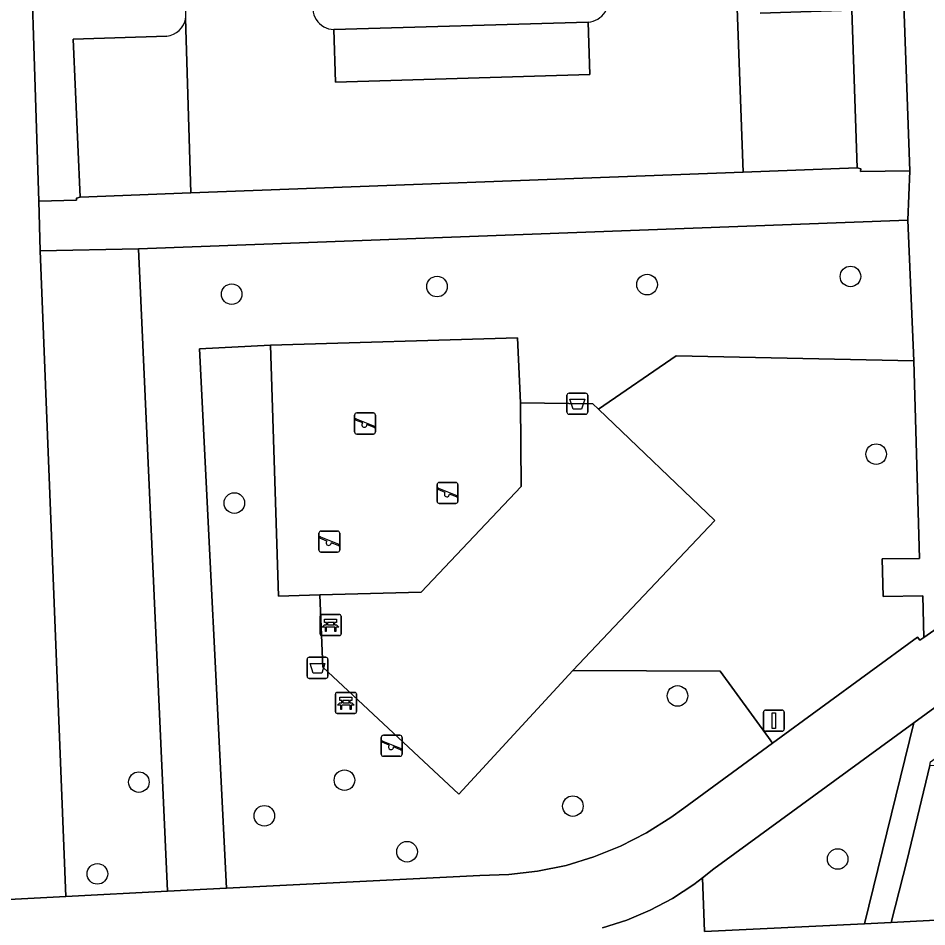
# Model space of a CAD drawing. Extents: x 161084 to 161928, y 385354 to 386522.
# Drawn here: x 161518.4 to 161561.57, y 386315.36 to 386358.53 of the extents above; entities that cross this region are included whole.
import ezdxf

# ---------------------------------------------------------------- set-up
doc = ezdxf.new("R2010")
doc.units = 0
for name, color, linetype in [('IMGEO_Afvalbak', 7, 'Continuous'), ('IMGEO_Bank', 7, 'Continuous'), ('IMGEO_Boom', 7, 'Continuous'), ('IMGEO_Fietspad_gesloten', 7, 'Continuous'), ('IMGEO_Groenvoorziening', 7, 'Continuous'), ('IMGEO_Haag', 7, 'Continuous'), ('IMGEO_Lichtmast', 7, 'Continuous'), ('IMGEO_Parkeervlak_open', 7, 'Continuous'), ('IMGEO_Rijbaan_lokaal_open', 7, 'Continuous'), ('IMGEO_Speelvoorziening', 7, 'Continuous'), ('IMGEO_Terreindeel_zand', 7, 'Continuous'), ('IMGEO_Voetpad_open', 7, 'Continuous')]:
    doc.layers.add(name, color=color, linetype=linetype)

msp = doc.modelspace()

# ---------------------------------------------------------------- linework, layer by layer
at = {"layer": 'IMGEO_Afvalbak'}
for p, q in [((161544.47, 386339.814), (161544.47, 386340.614)), ((161544.47, 386340.614), (161544.47, 386339.814)), ((161544.57, 386340.714), (161545.36, 386340.714)), ((161545.36, 386340.714), (161544.57, 386340.714)), ((161545.46, 386340.614), (161545.46, 386339.814)), ((161545.46, 386339.814), (161545.46, 386340.614)), ((161545.36, 386339.714), (161544.57, 386339.714)), ((161544.57, 386339.714), (161545.36, 386339.714)), ((161532.226, 386328.167), (161533.016, 386328.167)), ((161533.016, 386328.167), (161532.226, 386328.167)), ((161532.126, 386327.267), (161532.126, 386328.067)), ((161532.126, 386328.067), (161532.126, 386327.267)), ((161533.116, 386328.067), (161533.116, 386327.267)), ((161533.116, 386327.267), (161533.116, 386328.067)), ((161533.016, 386327.167), (161532.226, 386327.167)), ((161532.226, 386327.167), (161533.016, 386327.167))]:
    msp.add_line(p, q, dxfattribs=at)
for points in [[(161544.613, 386340.428), (161545.317, 386340.428), (161545.168, 386339.958), (161544.762, 386339.958), (161544.613, 386340.428)], [(161532.269, 386327.881), (161532.973, 386327.881), (161532.824, 386327.411), (161532.418, 386327.411), (161532.269, 386327.881)]]:
    msp.add_lwpolyline(points, dxfattribs=at)
for centre, start, end in [((161544.57, 386340.614), 90, 180), ((161544.57, 386340.614), 90, 180), ((161545.36, 386340.614), 0, 90), ((161545.36, 386340.614), 360, 90), ((161544.57, 386339.814), 180, 270), ((161544.57, 386339.814), 180, 270), ((161545.36, 386339.814), 270, 0), ((161545.36, 386339.814), 270, 0), ((161532.226, 386328.067), 90, 180), ((161532.226, 386328.067), 90, 180), ((161533.016, 386328.067), 0, 90), ((161533.016, 386328.067), 360, 90), ((161532.226, 386327.267), 180, 270), ((161532.226, 386327.267), 180, 270), ((161533.016, 386327.267), 270, 0), ((161533.016, 386327.267), 270, 0)]:
    msp.add_arc(centre, 0.1, start, end, dxfattribs=at)
at = {"layer": 'IMGEO_Bank'}
for p, q in [((161532.744, 386329.279), (161532.744, 386330.12)), ((161532.744, 386330.12), (161532.744, 386329.279)), ((161532.819, 386330.204), (161533.66, 386330.204)), ((161533.66, 386330.204), (161532.819, 386330.204)), ((161533.053, 386329.71), (161533.053, 386329.816)), ((161533.097, 386329.816), (161533.097, 386329.71)), ((161533.385, 386329.822), (161533.103, 386329.822)), ((161533.391, 386329.71), (161533.391, 386329.816)), ((161533.435, 386329.816), (161533.435, 386329.71)), ((161533.744, 386330.129), (161533.744, 386329.288)), ((161533.744, 386329.288), (161533.744, 386330.129)), ((161533.441, 386329.602), (161533.048, 386329.602)), ((161533.103, 386329.704), (161533.385, 386329.704)), ((161533.669, 386329.204), (161532.828, 386329.204)), ((161532.828, 386329.204), (161533.669, 386329.204)), ((161533.473, 386325.578), (161533.473, 386326.419)), ((161533.473, 386326.419), (161533.473, 386325.578)), ((161533.548, 386326.503), (161534.389, 386326.503)), ((161534.389, 386326.503), (161533.548, 386326.503)), ((161534.473, 386326.428), (161534.473, 386325.587)), ((161534.473, 386325.587), (161534.473, 386326.428)), ((161533.782, 386326.009), (161533.782, 386326.115)), ((161533.826, 386326.115), (161533.826, 386326.009)), ((161534.114, 386326.121), (161533.832, 386326.121)), ((161533.832, 386326.003), (161534.114, 386326.003)), ((161534.12, 386326.009), (161534.12, 386326.115)), ((161534.164, 386326.115), (161534.164, 386326.009)), ((161534.398, 386325.503), (161533.557, 386325.503)), ((161533.557, 386325.503), (161534.398, 386325.503)), ((161534.17, 386325.901), (161533.777, 386325.901))]:
    msp.add_line(p, q, dxfattribs=at)
for points in [[(161533.047, 386329.822), (161532.961, 386329.822), (161532.961, 386329.983), (161533.524, 386329.983), (161533.524, 386329.822), (161533.441, 386329.822)], [(161532.991, 386329.602), (161532.849, 386329.602), (161532.961, 386329.704), (161533.047, 386329.704)], [(161533.041, 386329.595), (161533.041, 386329.388), (161532.998, 386329.388), (161532.998, 386329.595)], [(161533.441, 386329.704), (161533.524, 386329.704), (161533.636, 386329.602), (161533.497, 386329.602)], [(161533.491, 386329.595), (161533.491, 386329.388), (161533.447, 386329.388), (161533.447, 386329.595)], [(161533.72, 386325.901), (161533.578, 386325.901), (161533.69, 386326.003), (161533.776, 386326.003)], [(161533.776, 386326.121), (161533.69, 386326.121), (161533.69, 386326.282), (161534.253, 386326.282), (161534.253, 386326.121), (161534.17, 386326.121)], [(161534.17, 386326.003), (161534.253, 386326.003), (161534.365, 386325.901), (161534.226, 386325.901)], [(161533.77, 386325.894), (161533.77, 386325.687), (161533.727, 386325.687), (161533.727, 386325.894)], [(161534.22, 386325.894), (161534.22, 386325.687), (161534.176, 386325.687), (161534.176, 386325.894)]]:
    msp.add_lwpolyline(points, dxfattribs=at)
for centre, radius, start, end in [((161532.822, 386330.126), 0.0779, 92.4484, 184.2845), ((161532.822, 386330.126), 0.0779, 92.4484, 184.2845), ((161533.046, 386329.815), 0.00671, 2.8957, 87.1043), ((161533.103, 386329.815), 0.00671, 92.8957, 177.1043), ((161533.385, 386329.815), 0.00671, 2.8957, 87.1043), ((161533.442, 386329.815), 0.00671, 92.8957, 177.1043), ((161533.666, 386330.126), 0.0779, 2.4484, 94.2845), ((161533.666, 386330.126), 0.0779, 2.4484, 94.2845), ((161532.991, 386329.595), 0.00671, 2.8957, 87.1043), ((161533.048, 386329.595), 0.00671, 92.8957, 177.1043), ((161533.046, 386329.711), 0.00671, 272.8957, 357.1043), ((161533.103, 386329.711), 0.00671, 182.8957, 267.1043), ((161533.385, 386329.711), 0.00671, 272.8957, 357.1043), ((161533.442, 386329.711), 0.00671, 182.8957, 267.1043), ((161533.44, 386329.595), 0.00671, 2.8957, 87.1043), ((161533.497, 386329.595), 0.00671, 92.8957, 177.1043), ((161532.822, 386329.282), 0.0779, 182.4484, 274.2845), ((161532.822, 386329.282), 0.0779, 182.4484, 274.2845), ((161533.666, 386329.282), 0.0779, 272.4484, 4.2845), ((161533.666, 386329.282), 0.0779, 272.4484, 4.2845), ((161533.551, 386326.425), 0.0779, 92.4484, 184.2845), ((161533.551, 386326.425), 0.0779, 92.4484, 184.2845), ((161534.395, 386326.425), 0.0779, 2.4484, 94.2845), ((161534.395, 386326.425), 0.0779, 2.4484, 94.2845), ((161533.775, 386326.114), 0.00671, 2.8957, 87.1043), ((161533.775, 386326.01), 0.00671, 272.8957, 357.1043), ((161533.832, 386326.114), 0.00671, 92.8957, 177.1043), ((161533.832, 386326.01), 0.00671, 182.8957, 267.1043), ((161534.114, 386326.114), 0.00671, 2.8957, 87.1043), ((161534.114, 386326.01), 0.00671, 272.8957, 357.1043), ((161534.171, 386326.114), 0.00671, 92.8957, 177.1043), ((161534.171, 386326.01), 0.00671, 182.8957, 267.1043), ((161533.551, 386325.581), 0.0779, 182.4484, 274.2845), ((161533.551, 386325.581), 0.0779, 182.4484, 274.2845), ((161533.72, 386325.894), 0.00671, 2.8957, 87.1043), ((161533.777, 386325.894), 0.00671, 92.8957, 177.1043), ((161534.169, 386325.894), 0.00671, 2.8957, 87.1043), ((161534.226, 386325.894), 0.00671, 92.8957, 177.1043), ((161534.395, 386325.581), 0.0779, 272.4484, 4.2845), ((161534.395, 386325.581), 0.0779, 272.4484, 4.2845)]:
    msp.add_arc(centre, radius, start, end, dxfattribs=at)
at = {"layer": 'IMGEO_Boom'}
for centre in [(161557.941, 386346.261), (161538.3, 386345.782), (161548.279, 386345.873), (161528.546, 386345.419), (161559.162, 386337.819), (161528.672, 386335.495), (161549.724, 386326.334), (161524.137, 386322.24), (161533.902, 386322.331), (161544.755, 386321.099), (161530.097, 386320.639), (161536.876, 386318.932), (161557.335, 386318.585), (161522.165, 386317.881)]:
    msp.add_circle(centre, 0.489, dxfattribs=at)
at = {"layer": 'IMGEO_Fietspad_gesloten'}
for points in [[(161563.28, 386330.414), (161561.432, 386329.112), (161561.233, 386328.976), (161561.122, 386329.117), (161554.243, 386324.093), (161550.018, 386321.008), (161549.414, 386320.565), (161548.249, 386319.83), (161547.023, 386319.201), (161545.746, 386318.685), (161544.428, 386318.284), (161543.079, 386318.003), (161541.711, 386317.844), (161540.334, 386317.807), (161528.299, 386317.195), (161525.491, 386317.052), (161520.668, 386316.807), (161517.659, 386316.654)], [(161546.164, 386315.322), (161547.314, 386315.687), (161548.427, 386316.153), (161549.494, 386316.716), (161550.507, 386317.373), (161550.913, 386317.691), (161551.457, 386318.117), (161560.955, 386325.052), (161565.406, 386328.302)]]:
    msp.add_lwpolyline(points, dxfattribs=at)
at = {"layer": 'IMGEO_Groenvoorziening'}
for points in [[(161553.651, 386358.762), (161557.999, 386358.911), (161558.266, 386351.415), (161558.441, 386351.366), (161558.422, 386351.248), (161560.76, 386351.284), (161558.165, 386423.18)], [(161525.312, 386359.736), (161521, 386359.565), (161520.76, 386367.111), (161520.601, 386367.108), (161518.828, 386367.079), (161519.388, 386349.838), (161521.17, 386349.884), (161521.174, 386349.986), (161521.341, 386350.028), (161521.021, 386357.54), (161525.461, 386357.674)], [(161533.397, 386357.989), (161545.479, 386358.347)]]:
    msp.add_lwpolyline(points, dxfattribs=at)
for points in [[(161560.66, 386348.927), (161524.121, 386347.565), (161525.491, 386317.052), (161528.299, 386317.195), (161527.014, 386342.828), (161530.397, 386342.993), (161542.119, 386343.352), (161542.268, 386340.252), (161545.699, 386340.216), (161545.971, 386339.956), (161549.662, 386342.496), (161560.956, 386342.258)], [(161524.121, 386347.565), (161519.449, 386347.482), (161520.668, 386316.807), (161525.491, 386317.052)], [(161527.014, 386342.828), (161528.299, 386317.195), (161540.334, 386317.807), (161541.711, 386317.844), (161543.079, 386318.003), (161544.428, 386318.284), (161545.746, 386318.685), (161547.023, 386319.201), (161548.249, 386319.83), (161549.414, 386320.565), (161550.018, 386321.008), (161554.243, 386324.093), (161554.048, 386324.359), (161551.752, 386327.504), (161544.759, 386327.536), (161539.342, 386321.661), (161532.878, 386327.697), (161532.726, 386331.141), (161530.775, 386331.074), (161530.397, 386342.993)], [(161560.956, 386342.258), (161549.662, 386342.496), (161545.971, 386339.956), (161551.498, 386334.663), (161544.759, 386327.536), (161551.752, 386327.504), (161554.048, 386324.359), (161554.243, 386324.093), (161561.122, 386329.117), (161561.233, 386328.976), (161561.432, 386329.112), (161561.374, 386331.087), (161559.492, 386331.049), (161559.454, 386332.848), (161561.226, 386332.858)], [(161608.146, 386324.201), (161609.666, 386324.273), (161609.606, 386325.682), (161602.55, 386325.782), (161597.353, 386325.578), (161593.328, 386325.003), (161589.616, 386324.166), (161589.442, 386324.148), (161587.598, 386323.958), (161585.759, 386323.768), (161581.98, 386323.361), (161576.017, 386322.647), (161568.914, 386322.546), (161565.44, 386322.777), (161561.706, 386323.026), (161560.629, 386318.555), (161559.868, 386315.569), (161565.325, 386315.863), (161605.016, 386318.038), (161608.353, 386318.221)], [(161558.612, 386315.514), (161560.955, 386325.052), (161551.457, 386318.117), (161550.913, 386317.691), (161551.01, 386315.15)]]:
    msp.add_lwpolyline(points, close=True, dxfattribs=at)
for centre, radius, start, end in [((161545.409, 386359.387), 1.042, 273.861, 19.9989), ((161533.42, 386359.01), 1.021, 155.6431, 268.6957), ((161525.341, 386358.702), 1.033, 350.3085, 14.0137), ((161525.338, 386358.702), 1.036, 276.8101, 350.3126)]:
    msp.add_arc(centre, radius, start, end, dxfattribs=at)
at = {"layer": 'IMGEO_Haag'}
for points in [[(161553.651, 386358.762), (161557.999, 386358.911), (161558.266, 386351.415), (161558.441, 386351.366), (161558.422, 386351.248), (161560.76, 386351.284), (161558.165, 386423.18)], [(161525.312, 386359.736), (161521, 386359.565), (161520.76, 386367.111), (161520.601, 386367.108), (161518.828, 386367.079), (161519.388, 386349.838), (161521.17, 386349.884), (161521.174, 386349.986), (161521.341, 386350.028), (161521.021, 386357.54), (161525.461, 386357.674)], [(161533.397, 386357.989), (161545.479, 386358.347)]]:
    msp.add_lwpolyline(points, dxfattribs=at)
for centre, radius, start, end in [((161545.409, 386359.387), 1.042, 273.861, 19.9989), ((161533.42, 386359.01), 1.021, 155.6431, 268.6957), ((161525.341, 386358.702), 1.033, 350.3085, 14.0137), ((161525.338, 386358.702), 1.036, 276.8101, 350.3126)]:
    msp.add_arc(centre, radius, start, end, dxfattribs=at)
at = {"layer": 'IMGEO_Lichtmast'}
for p, q in [((161553.805, 386324.759), (161553.805, 386325.559)), ((161553.805, 386325.559), (161553.805, 386324.759)), ((161553.905, 386325.659), (161554.695, 386325.659)), ((161554.695, 386325.659), (161553.905, 386325.659)), ((161554.795, 386325.559), (161554.795, 386324.759)), ((161554.795, 386324.759), (161554.795, 386325.559)), ((161554.695, 386324.659), (161553.905, 386324.659)), ((161553.905, 386324.659), (161554.695, 386324.659))]:
    msp.add_line(p, q, dxfattribs=at)
msp.add_lwpolyline([(161554.225, 386325.534), (161554.375, 386325.534), (161554.375, 386324.784), (161554.225, 386324.784), (161554.225, 386325.534)], dxfattribs=at)
for centre, start, end in [((161553.905, 386325.559), 90, 180), ((161553.905, 386325.559), 90, 180), ((161554.695, 386325.559), 0, 90), ((161554.695, 386325.559), 360, 90), ((161553.905, 386324.759), 180, 270), ((161553.905, 386324.759), 180, 270), ((161554.695, 386324.759), 270, 0), ((161554.695, 386324.759), 270, 0)]:
    msp.add_arc(centre, 0.1, start, end, dxfattribs=at)
at = {"layer": 'IMGEO_Parkeervlak_open'}
for points in [[(161552.55, 386359.453), (161552.844, 386351.211), (161558.266, 386351.415), (161557.999, 386358.911), (161553.651, 386358.762)], [(161525.461, 386357.674), (161521.021, 386357.54), (161521.341, 386350.028), (161526.609, 386350.226), (161526.359, 386358.528)]]:
    msp.add_lwpolyline(points, dxfattribs=at)
msp.add_lwpolyline([(161533.471, 386355.49), (161545.553, 386355.848), (161545.479, 386358.347), (161533.397, 386357.989)], close=True, dxfattribs=at)
msp.add_arc((161525.338, 386358.702), 1.036, 276.8101, 350.3126, dxfattribs=at)
at = {"layer": 'IMGEO_Rijbaan_lokaal_open'}
for points in [[(161543.583, 386410.322), (161537.215, 386410.045), (161517.24, 386409.347), (161517.276, 386409.513), (161514.466, 386409.416), (161515.922, 386368.17), (161516.082, 386363.749), (161516.231, 386359.217), (161516.36, 386356.368), (161516.526, 386350.809), (161517.586, 386318.869), (161517.659, 386316.654), (161520.668, 386316.807), (161519.449, 386347.482), (161519.388, 386349.838), (161518.828, 386367.079), (161520.601, 386367.108), (161520.531, 386371.872), (161518.617, 386371.844), (161517.481, 386403.318), (161523.646, 386403.574)], [(161526.359, 386358.528), (161526.609, 386350.226), (161552.844, 386351.211), (161552.55, 386359.453)], [(161545.479, 386358.347), (161545.553, 386355.848), (161533.471, 386355.49), (161533.397, 386357.989)]]:
    msp.add_lwpolyline(points, dxfattribs=at)
for centre, radius, start, end in [((161545.409, 386359.387), 1.042, 273.861, 19.9989), ((161533.42, 386359.01), 1.021, 155.6431, 268.6957), ((161525.341, 386358.702), 1.033, 350.3085, 14.0137)]:
    msp.add_arc(centre, radius, start, end, dxfattribs=at)
at = {"layer": 'IMGEO_Speelvoorziening'}
for p, q in [((161534.486, 386339.775), (161535.276, 386339.775)), ((161535.276, 386339.775), (161534.486, 386339.775)), ((161534.386, 386338.875), (161534.386, 386339.675)), ((161534.386, 386339.675), (161534.386, 386338.875)), ((161534.769, 386339.303), (161534.43, 386339.44)), ((161534.455, 386339.5), (161535.331, 386339.147)), ((161535.376, 386339.675), (161535.376, 386338.875)), ((161535.376, 386338.875), (161535.376, 386339.675)), ((161535.307, 386339.087), (161534.967, 386339.224)), ((161535.276, 386338.775), (161534.486, 386338.775)), ((161534.486, 386338.775), (161535.276, 386338.775)), ((161538.304, 386335.575), (161538.304, 386336.375)), ((161538.304, 386336.375), (161538.304, 386335.575)), ((161538.404, 386336.475), (161539.194, 386336.475)), ((161539.194, 386336.475), (161538.404, 386336.475)), ((161539.294, 386336.375), (161539.294, 386335.575)), ((161539.294, 386335.575), (161539.294, 386336.375)), ((161538.687, 386336.003), (161538.348, 386336.14)), ((161538.373, 386336.2), (161539.249, 386335.847)), ((161539.225, 386335.787), (161538.885, 386335.924)), ((161539.194, 386335.475), (161538.404, 386335.475)), ((161538.404, 386335.475), (161539.194, 386335.475)), ((161532.788, 386334.165), (161533.578, 386334.165)), ((161533.578, 386334.165), (161532.788, 386334.165)), ((161532.688, 386333.265), (161532.688, 386334.065)), ((161532.688, 386334.065), (161532.688, 386333.265)), ((161533.071, 386333.693), (161532.732, 386333.83)), ((161532.757, 386333.89), (161533.633, 386333.537)), ((161533.678, 386334.065), (161533.678, 386333.265)), ((161533.678, 386333.265), (161533.678, 386334.065)), ((161533.609, 386333.477), (161533.269, 386333.614)), ((161533.578, 386333.165), (161532.788, 386333.165)), ((161532.788, 386333.165), (161533.578, 386333.165)), ((161535.65, 386323.565), (161535.65, 386324.365)), ((161535.65, 386324.365), (161535.65, 386323.565)), ((161535.75, 386324.465), (161536.54, 386324.465)), ((161536.54, 386324.465), (161535.75, 386324.465)), ((161536.64, 386324.365), (161536.64, 386323.565)), ((161536.64, 386323.565), (161536.64, 386324.365)), ((161536.033, 386323.993), (161535.694, 386324.13)), ((161535.719, 386324.19), (161536.595, 386323.837)), ((161536.571, 386323.777), (161536.231, 386323.914)), ((161536.54, 386323.465), (161535.75, 386323.465)), ((161535.75, 386323.465), (161536.54, 386323.465))]:
    msp.add_line(p, q, dxfattribs=at)
for centre, radius, start, end in [((161534.486, 386339.675), 0.1, 90, 180), ((161534.486, 386339.675), 0.1, 90, 180), ((161535.276, 386339.675), 0.1, 0, 90), ((161535.276, 386339.675), 0.1, 360, 90), ((161534.443, 386339.47), 0.0327, 68.078, 248.078), ((161534.486, 386338.875), 0.1, 180, 270), ((161534.486, 386338.875), 0.1, 180, 270), ((161534.848, 386339.213), 0.12, 130.9928, 5.1632), ((161535.276, 386338.875), 0.1, 270, 0), ((161535.276, 386338.875), 0.1, 270, 0), ((161535.319, 386339.117), 0.0327, 248.078, 68.078), ((161538.404, 386336.375), 0.1, 90, 180), ((161538.404, 386336.375), 0.1, 90, 180), ((161539.194, 386336.375), 0.1, 0, 90), ((161539.194, 386336.375), 0.1, 360, 90), ((161538.361, 386336.17), 0.0327, 68.078, 248.078), ((161538.766, 386335.913), 0.12, 130.9928, 5.1632), ((161538.404, 386335.575), 0.1, 180, 270), ((161538.404, 386335.575), 0.1, 180, 270), ((161539.194, 386335.575), 0.1, 270, 0), ((161539.194, 386335.575), 0.1, 270, 0), ((161539.237, 386335.817), 0.0327, 248.078, 68.078), ((161532.788, 386334.065), 0.1, 90, 180), ((161532.788, 386334.065), 0.1, 90, 180), ((161533.578, 386334.065), 0.1, 0, 90), ((161533.578, 386334.065), 0.1, 360, 90), ((161532.745, 386333.86), 0.0327, 68.078, 248.078), ((161533.15, 386333.603), 0.12, 130.9928, 5.1632), ((161532.788, 386333.265), 0.1, 180, 270), ((161532.788, 386333.265), 0.1, 180, 270), ((161533.578, 386333.265), 0.1, 270, 0), ((161533.578, 386333.265), 0.1, 270, 0), ((161533.621, 386333.507), 0.0327, 248.078, 68.078), ((161535.75, 386324.365), 0.1, 90, 180), ((161535.75, 386324.365), 0.1, 90, 180), ((161536.54, 386324.365), 0.1, 0, 90), ((161536.54, 386324.365), 0.1, 360, 90), ((161535.707, 386324.16), 0.0327, 68.078, 248.078), ((161536.112, 386323.903), 0.12, 130.9928, 5.1632), ((161536.583, 386323.807), 0.0327, 248.078, 68.078), ((161535.75, 386323.565), 0.1, 180, 270), ((161535.75, 386323.565), 0.1, 180, 270), ((161536.54, 386323.565), 0.1, 270, 0), ((161536.54, 386323.565), 0.1, 270, 0)]:
    msp.add_arc(centre, radius, start, end, dxfattribs=at)
at = {"layer": 'IMGEO_Terreindeel_zand'}
msp.add_lwpolyline([(161542.298, 386336.279), (161542.268, 386340.252), (161542.119, 386343.352), (161530.397, 386342.993), (161530.775, 386331.074), (161532.726, 386331.141), (161537.552, 386331.265)], close=True, dxfattribs=at)
at = {"layer": 'IMGEO_Voetpad_open'}
for points in [[(161558.165, 386423.18), (161560.76, 386351.284), (161560.66, 386348.927), (161560.956, 386342.258), (161561.226, 386332.858), (161559.454, 386332.848), (161559.492, 386331.049), (161561.374, 386331.087), (161561.432, 386329.112), (161563.28, 386330.414)], [(161639.625, 386331.173), (161572.563, 386328.942), (161568.499, 386328.806), (161567.502, 386328.792), (161566.524, 386328.699), (161566.343, 386328.683), (161566.165, 386328.651), (161565.99, 386328.603), (161565.82, 386328.539), (161565.657, 386328.461), (161565.501, 386328.368), (161565.406, 386328.302), (161560.955, 386325.052), (161558.612, 386315.514), (161559.868, 386315.569), (161560.629, 386318.555), (161561.706, 386323.026), (161561.748, 386323.2), (161567.091, 386327.083), (161570.117, 386327.204), (161570.635, 386328.149), (161609.444, 386329.484), (161610.96, 386329.563), (161646.674, 386330.47)], [(161667.929, 386321.203), (161609.873, 386318.297), (161608.353, 386318.221), (161605.016, 386318.038), (161565.325, 386315.863), (161559.868, 386315.569), (161558.612, 386315.514), (161551.01, 386315.15), (161550.913, 386317.691), (161550.507, 386317.373), (161549.494, 386316.716), (161548.427, 386316.153), (161547.314, 386315.687), (161546.164, 386315.322)]]:
    msp.add_lwpolyline(points, dxfattribs=at)
for points in [[(161560.76, 386351.284), (161558.422, 386351.248), (161558.441, 386351.366), (161558.266, 386351.415), (161552.844, 386351.211), (161526.609, 386350.226), (161521.341, 386350.028), (161521.174, 386349.986), (161521.17, 386349.884), (161519.388, 386349.838), (161519.449, 386347.482), (161524.121, 386347.565), (161560.66, 386348.927)], [(161551.498, 386334.663), (161545.971, 386339.956), (161545.699, 386340.216), (161542.268, 386340.252), (161542.298, 386336.279), (161537.552, 386331.265), (161532.726, 386331.141), (161532.878, 386327.697), (161539.342, 386321.661), (161544.759, 386327.536)]]:
    msp.add_lwpolyline(points, close=True, dxfattribs=at)

doc.saveas('drawing.dxf')
